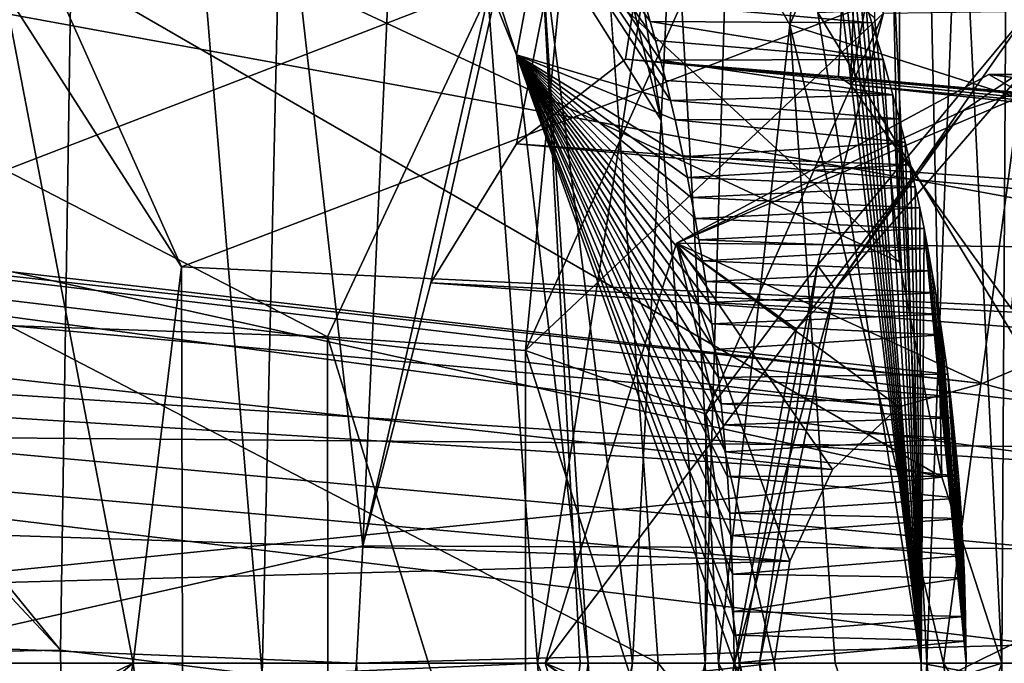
# Model space of a CAD drawing. Header units: metres. Extents: x -150 to 307, y -550 to 84.
# Tile 1041 of 1056: x 245.679 to 247.184, y 0 to 0.983. Entities that reach past the tile are written whole.
import ezdxf

# ---------------------------------------------------------------- set-up
doc = ezdxf.new("R2010")
doc.units = ezdxf.units.M
doc.layers.add('solid_26006363', color=7, linetype='CONTINUOUS')

msp = doc.modelspace()

# ---------------------------------------------------------------- linework, layer by layer
at = {"layer": 'solid_26006363'}
for points in [[(248.174377, 0.000217, 952.849121), (247.532883, 14.24549, 952.21405), (247.001495, 14.20486, 952.316162)], [(247.676559, 0.000079, 952.948059), (247.001495, 14.20486, 952.316162), (246.507416, 14.133014, 952.188354)], [(247.676559, 0.000079, 952.948059), (248.174377, 0.000217, 952.849121), (247.001495, 14.20486, 952.316162)], [(247.676559, 0.000079, 952.948059), (246.507416, 14.133014, 952.188354), (247.216187, 5.472426, 952.792786)], [(246.434723, 13.063701, 936.325928), (247.065521, 0, 936.887939), (247.567566, 13.260737, 937.335266)], [(247.065521, 0, 936.887939), (248.20787, 0, 937.905762), (247.567566, 13.260737, 937.335266)], [(247.61113, 0, 936.275574), (247.065521, 0, 936.887939), (246.434723, 13.063701, 936.325928)], [(247.61113, 0, 936.275574), (246.434723, 13.063701, 936.325928), (247.548569, 4.009964, 936.226624)], [(229.17627, 9.082661, 939.973816), (245.857986, 10.989752, 949.544861), (246.654556, 0, 950.254578)], [(245.857986, 10.989752, 949.544861), (254.890045, 10.11483, 939.654663), (255.563858, 0, 940.255005)], [(246.654556, 0, 950.254578), (245.857986, 10.989752, 949.544861), (255.563858, 0, 940.255005)], [(229.17627, 9.082661, 939.973816), (246.654556, 0, 950.254578), (229.99118, 0.000344, 940.69989)], [(246.659195, 0.829693, 927.651428), (246.907288, 6.138867, 928.082886), (245.720825, 6.913327, 926.496826)], [(246.497528, 1.487839, 927.434143), (246.659195, 0.829693, 927.651428), (245.720825, 6.913327, 926.496826)], [(246.659195, 0.829693, 927.651428), (246.726624, -0.000027, 927.742126), (246.907288, 6.138867, 928.082886)], [(246.726624, -0.000027, 927.742126), (247.33049, -0.000002, 928.573853), (246.907288, 6.138867, 928.082886)], [(246.907288, 6.138867, 928.082886), (247.935837, 0, 929.4151), (248.017639, 4.084289, 929.570068)], [(247.33049, -0.000002, 928.573853), (247.935837, 0, 929.4151), (246.907288, 6.138867, 928.082886)], [(246.203156, 0.179209, 934.237854), (246.435196, 5.244276, 934.640991), (245.6754, 4.836747, 933.54364)], [(247.067703, 3.965047, 935.525024), (246.435196, 5.244276, 934.640991), (246.203156, 0.179209, 934.237854)], [(246.203156, 0.179209, 934.237854), (245.6754, 4.836747, 933.54364), (245.527664, 0.027217, 933.274841)], [(247.206055, 4.44757, 952.804443), (247.025238, 3.162218, 952.733826), (247.180008, -0.000006, 952.831238)], [(247.676559, 0.000079, 952.948059), (247.206055, 4.44757, 952.804443), (247.180008, -0.000006, 952.831238)], [(246.049713, -0.018077, 931.41803), (245.788895, 3.121621, 931.076965), (246.148941, 4.332463, 931.60376)], [(246.470566, -0.000001, 932.010193), (246.049713, -0.018077, 931.41803), (246.148941, 4.332463, 931.60376)], [(246.674728, 1.295105, 932.30304), (246.470566, -0.000001, 932.010193), (246.148941, 4.332463, 931.60376)], [(246.948929, 0.88417, 935.313721), (247.548569, 4.009964, 936.226624), (247.067703, 3.965047, 935.525024)], [(246.948929, 0.88417, 935.313721), (247.194916, 0.541572, 935.669373), (247.548569, 4.009964, 936.226624)], [(246.307281, 0.581051, 934.387756), (247.067703, 3.965047, 935.525024), (246.203156, 0.179209, 934.237854)], [(246.307281, 0.581051, 934.387756), (246.438492, 0.793859, 934.577026), (247.067703, 3.965047, 935.525024)], [(246.438492, 0.793859, 934.577026), (246.604706, 0.923005, 934.816711), (247.067703, 3.965047, 935.525024)], [(246.604706, 0.923005, 934.816711), (246.930435, 0.896502, 935.286987), (247.067703, 3.965047, 935.525024)], [(246.948929, 0.88417, 935.313721), (247.067703, 3.965047, 935.525024), (246.930435, 0.896502, 935.286987)], [(247.025238, 3.162218, 952.733826), (246.985977, 2.332526, 952.724121), (247.023804, 0.612909, 952.755127)], [(247.025238, 3.162218, 952.733826), (247.023804, 0.612909, 952.755127), (247.088303, 0.284242, 952.787109)], [(247.025238, 3.162218, 952.733826), (247.088303, 0.284242, 952.787109), (247.180008, -0.000006, 952.831238)], [(244.241684, 1.862702, 928.925537), (245.788895, 3.121621, 931.076965), (245.741119, 0.019938, 930.986267)], [(246.049713, -0.018077, 931.41803), (245.741119, 0.019938, 930.986267), (245.788895, 3.121621, 931.076965)], [(244.411346, 1.82926, 951.432861), (247.023804, 0.612909, 952.755127), (244.71405, 2.740045, 951.577759)], [(244.71405, 2.740045, 951.577759), (247.023804, 0.612909, 952.755127), (246.985504, 0.986089, 952.734863)], [(246.985977, 2.332526, 952.724121), (246.985504, 0.986089, 952.734863), (247.023804, 0.612909, 952.755127)], [(246.438309, 0.929751, 926.813354), (246.474197, 1.123826, 927.353088), (246.077347, 2.037978, 926.800964)], [(246.438309, 0.929751, 926.813354), (246.077347, 2.037978, 926.800964), (246.130081, 1.693514, 926.343994)], [(51.326496, 1.972128, 672.819702), (286.751587, 0, -98.190849), (51.055336, 0, 672.736816)], [(51.326496, 1.972128, 672.819702), (287.022736, 1.972128, -98.107941), (286.751587, 0, -98.190849)], [(64.172447, 1.972128, 676.747131), (64.443604, 0, 676.830017), (299.873505, 1.954857, -94.17907)], [(240.305222, 1.972128, -251.243607), (244.442719, 0, -247.375839), (251.083588, 0, -241.148941)], [(240.305222, 1.972128, -251.243607), (251.083588, 0, -241.148941), (252.829651, 1.972128, -239.78096)], [(64.443604, 0, 676.830017), (300.139832, 0, -94.097641), (299.873505, 1.954857, -94.17907)], [(233.68869, 1.954857, -272.505981), (248.774567, 1.954857, -261.676666), (243.701553, 0, -265.97229)], [(248.774567, 1.954857, -261.676666), (258.426086, 0, -253.546402), (243.701553, 0, -265.97229)], [(244.421936, 1.428518, 929.168091), (244.241684, 1.862702, 928.925537), (245.741119, 0.019938, 930.986267)], [(244.22966, 0.915366, 951.345947), (247.088303, 0.284242, 952.787109), (244.411346, 1.82926, 951.432861)], [(244.411346, 1.82926, 951.432861), (247.088303, 0.284242, 952.787109), (247.023804, 0.612909, 952.755127)], [(246.855881, 0.975399, 932.409668), (246.674728, 1.295105, 932.30304), (246.91626, 1.828521, 932.649963)], [(247.198135, 1.771205, 932.924255), (246.855881, 0.975399, 932.409668), (246.91626, 1.828521, 932.649963)], [(247.206573, 0.863416, 932.442932), (246.855881, 0.975399, 932.409668), (247.198135, 1.771205, 932.924255)], [(246.130081, 1.693514, 926.343994), (246.66629, 0.890549, 926.335571), (246.673767, 0.859776, 926.347717)], [(246.438309, 0.929751, 926.813354), (246.130081, 1.693514, 926.343994), (246.673767, 0.859776, 926.347717)], [(246.130081, 1.693514, 926.343994), (246.658447, 0.921426, 926.322876), (246.66629, 0.890549, 926.335571)], [(246.130081, 1.693514, 926.343994), (246.650467, 0.951616, 926.309998), (246.658447, 0.921426, 926.322876)], [(246.130081, 1.693514, 926.343994), (246.642532, 0.980484, 926.297119), (246.650467, 0.951616, 926.309998)], [(246.130081, 1.693514, 926.343994), (246.634369, 1.009154, 926.283936), (246.642532, 0.980484, 926.297119)], [(245.655045, 1.028189, 926.622925), (245.926117, 0.60595, 926.988098), (245.489532, 1.580064, 926.40332)], [(247.782349, 1.313454, 923.565735), (245.489532, 1.580064, 926.40332), (245.926117, 0.60595, 926.988098)], [(243.659958, 0.586297, 923.969177), (244.089905, 1.564863, 924.539307), (246.149155, 0.498769, 921.605652)], [(244.089905, 1.564863, 924.539307), (246.532272, 1.317908, 922.064087), (246.149155, 0.498769, 921.605652)], [(246.474197, 1.123826, 927.353088), (246.659195, 0.829693, 927.651428), (246.497528, 1.487839, 927.434143)], [(244.646988, 0.000001, 929.471436), (244.421936, 1.428518, 929.168091), (245.741119, 0.019938, 930.986267)], [(248.159607, 0.499912, 924.021301), (247.782349, 1.313454, 923.565735), (245.926117, 0.60595, 926.988098)], [(246.452164, 0.478074, 921.499451), (246.149155, 0.498769, 921.605652), (246.532272, 1.317908, 922.064087)], [(246.796509, 1.24393, 921.953613), (246.452164, 0.478074, 921.499451), (246.532272, 1.317908, 922.064087)], [(246.746994, -0.000001, 932.232788), (246.470566, -0.000001, 932.010193), (246.674728, 1.295105, 932.30304)], [(246.855881, 0.975399, 932.409668), (246.746994, -0.000001, 932.232788), (246.674728, 1.295105, 932.30304)], [(246.796509, 1.24393, 921.953613), (246.998993, 0.993017, 922.000244), (246.452164, 0.478074, 921.499451)], [(246.898758, 0.994252, 925.78302), (247.057068, 0.000001, 925.994812), (246.916885, 1.162471, 925.808411)], [(247.057068, 0.000001, 925.994812), (246.929321, 1.13028, 925.825073), (246.916885, 1.162471, 925.808411)], [(247.057068, 0.000001, 925.994812), (246.941025, 1.098657, 925.840698), (246.929321, 1.13028, 925.825073)], [(246.438309, 0.929751, 926.813354), (246.547852, -0.000001, 926.98999), (246.474197, 1.123826, 927.353088)], [(246.474197, 1.123826, 927.353088), (246.615509, -0.000001, 927.547058), (246.659195, 0.829693, 927.651428)], [(246.474197, 1.123826, 927.353088), (246.535522, -0.000001, 927.107788), (246.615509, -0.000001, 927.547058)], [(246.474197, 1.123826, 927.353088), (246.547852, -0.000001, 926.98999), (246.535522, -0.000001, 927.107788)], [(247.057068, 0.000001, 925.994812), (246.952057, 1.067644, 925.855469), (246.941025, 1.098657, 925.840698)], [(247.057068, 0.000001, 925.994812), (246.962494, 1.037289, 925.869446), (246.952057, 1.067644, 925.855469)], [(247.022873, 0.391745, 922.706543), (241.581299, 1.043185, 927.851257), (241.401611, 0.904545, 927.611633)], [(247.150192, 0.427581, 922.820007), (241.991821, 1.021286, 928.399475), (241.581299, 1.043185, 927.851257)], [(247.022873, 0.391745, 922.706543), (247.150192, 0.427581, 922.820007), (241.581299, 1.043185, 927.851257)], [(244.697174, 0, 928.230591), (245.852478, 0, 926.887451), (245.655045, 1.028189, 926.622925)], [(245.655045, 1.028189, 926.622925), (245.852478, 0, 926.887451), (245.926117, 0.60595, 926.988098)], [(247.057068, 0.000001, 925.994812), (246.972305, 1.007561, 925.882568), (246.962494, 1.037289, 925.869446)], [(247.380341, 0.299632, 923.025085), (242.302948, 0.627132, 928.815979), (241.991821, 1.021286, 928.399475)], [(247.277359, 0.39403, 922.933289), (247.380341, 0.299632, 923.025085), (241.991821, 1.021286, 928.399475)], [(247.150192, 0.427581, 922.820007), (247.277359, 0.39403, 922.933289), (241.991821, 1.021286, 928.399475)], [(246.981552, 0.97847, 925.894958), (246.642532, 0.980484, 926.297119), (246.634369, 1.009154, 926.283936)], [(246.972305, 1.007561, 925.882568), (246.981552, 0.97847, 925.894958), (246.634369, 1.009154, 926.283936)], [(247.343033, 1.012949, 925.288513), (247.501312, 0, 925.513367), (246.898758, 0.994252, 925.78302)], [(247.221451, 0.996487, 922.29303), (246.898285, 0.608217, 921.866333), (246.998993, 0.993017, 922.000244)], [(246.924744, 0.571412, 921.943054), (246.898285, 0.608217, 921.866333), (247.221451, 0.996487, 922.29303)], [(246.898758, 0.994252, 925.78302), (247.501312, 0, 925.513367), (247.057068, 0.000001, 925.994812)], [(247.217941, 0.908988, 922.344543), (246.924744, 0.571412, 921.943054), (247.221451, 0.996487, 922.29303)], [(247.057068, 0.000001, 925.994812), (246.981552, 0.97847, 925.894958), (246.972305, 1.007561, 925.882568)], [(246.452164, 0.478074, 921.499451), (246.998993, 0.993017, 922.000244), (246.727737, 0.380839, 921.642334)], [(246.99852, 0.922243, 925.917603), (246.650467, 0.951616, 926.309998), (246.642532, 0.980484, 926.297119)], [(246.981552, 0.97847, 925.894958), (246.99852, 0.922243, 925.917603), (246.642532, 0.980484, 926.297119)], [(246.898285, 0.608217, 921.866333), (246.727737, 0.380839, 921.642334), (246.998993, 0.993017, 922.000244)], [(247.057068, 0.000001, 925.994812), (246.99852, 0.922243, 925.917603), (246.981552, 0.97847, 925.894958)], [(246.855881, 0.975399, 932.409668), (246.925217, 0, 932.280029), (246.746994, -0.000001, 932.232788)], [(246.855881, 0.975399, 932.409668), (247.091064, 0, 932.278137), (246.925217, 0, 932.280029)], [(247.206573, 0.863416, 932.442932), (247.091064, 0, 932.278137), (246.855881, 0.975399, 932.409668)], [(246.99852, 0.922243, 925.917603), (246.658447, 0.921426, 926.322876), (246.650467, 0.951616, 926.309998)], [(246.438309, 0.929751, 926.813354), (246.770721, -0.000001, 926.507324), (246.547852, -0.000001, 926.98999)], [(246.438309, 0.929751, 926.813354), (246.770538, 0.042955, 926.506836), (246.770721, -0.000001, 926.507324)], [(246.438309, 0.929751, 926.813354), (246.770004, 0.079316, 926.505859), (246.770538, 0.042955, 926.506836)], [(246.438309, 0.929751, 926.813354), (246.768555, 0.136241, 926.503113), (246.770004, 0.079316, 926.505859)], [(246.438309, 0.929751, 926.813354), (246.766113, 0.195389, 926.498962), (246.768555, 0.136241, 926.503113)], [(246.438309, 0.929751, 926.813354), (246.764282, 0.22947, 926.495911), (246.766113, 0.195389, 926.498962)], [(246.438309, 0.929751, 926.813354), (246.760666, 0.285441, 926.489807), (246.764282, 0.22947, 926.495911)], [(246.438309, 0.929751, 926.813354), (246.757751, 0.323222, 926.484985), (246.760666, 0.285441, 926.489807)], [(246.438309, 0.929751, 926.813354), (246.75415, 0.364233, 926.479065), (246.757751, 0.323222, 926.484985)], [(246.438309, 0.929751, 926.813354), (246.751083, 0.396247, 926.473938), (246.75415, 0.364233, 926.479065)], [(246.438309, 0.929751, 926.813354), (246.746826, 0.436549, 926.466797), (246.751083, 0.396247, 926.473938)], [(246.438309, 0.929751, 926.813354), (246.741806, 0.479237, 926.458557), (246.746826, 0.436549, 926.466797)], [(246.438309, 0.929751, 926.813354), (246.73671, 0.518843, 926.450134), (246.741806, 0.479237, 926.458557)], [(246.438309, 0.929751, 926.813354), (246.732208, 0.551187, 926.44281), (246.73671, 0.518843, 926.450134)], [(246.438309, 0.929751, 926.813354), (246.727478, 0.583077, 926.43512), (246.732208, 0.551187, 926.44281)], [(246.438309, 0.929751, 926.813354), (246.722473, 0.614825, 926.427002), (246.727478, 0.583077, 926.43512)], [(246.438309, 0.929751, 926.813354), (246.717133, 0.646915, 926.418274), (246.722473, 0.614825, 926.427002)], [(246.438309, 0.929751, 926.813354), (246.71138, 0.679625, 926.408875), (246.717133, 0.646915, 926.418274)], [(246.438309, 0.929751, 926.813354), (246.705414, 0.711748, 926.39917), (246.71138, 0.679625, 926.408875)], [(246.438309, 0.929751, 926.813354), (246.699509, 0.742011, 926.389587), (246.705414, 0.711748, 926.39917)], [(246.438309, 0.929751, 926.813354), (246.693039, 0.773536, 926.379089), (246.699509, 0.742011, 926.389587)], [(246.438309, 0.929751, 926.813354), (246.680695, 0.830064, 926.358948), (246.693039, 0.773536, 926.379089)], [(246.438309, 0.929751, 926.813354), (246.673767, 0.859776, 926.347717), (246.680695, 0.830064, 926.358948)], [(252.081009, 0.391659, 929.73114), (246.604706, 0.923005, 934.816711), (246.438492, 0.793859, 934.577026)], [(252.208557, 0.42758, 929.844788), (246.930435, 0.896502, 935.286987), (246.604706, 0.923005, 934.816711)], [(252.081009, 0.391659, 929.73114), (252.208557, 0.42758, 929.844788), (246.604706, 0.923005, 934.816711)], [(246.99852, 0.922243, 925.917603), (247.013565, 0.868536, 925.937744), (246.658447, 0.921426, 926.322876)], [(247.013565, 0.868536, 925.937744), (246.66629, 0.890549, 926.335571), (246.658447, 0.921426, 926.322876)], [(247.057068, 0.000001, 925.994812), (247.013565, 0.868536, 925.937744), (246.99852, 0.922243, 925.917603)], [(246.921509, 0.296241, 922.616272), (241.401611, 0.904545, 927.611633), (241.240494, 0.652909, 927.396912)], [(246.921509, 0.296241, 922.616272), (247.022873, 0.391745, 922.706543), (241.401611, 0.904545, 927.611633)], [(244.22966, 0.915366, 951.345947), (244.252655, -0.000008, 951.360962), (247.088303, 0.284242, 952.787109)], [(247.121384, 0.844649, 922.393005), (246.924744, 0.571412, 921.943054), (247.217941, 0.908988, 922.344543)], [(247.28775, 0.899481, 922.627502), (247.121384, 0.844649, 922.393005), (247.217941, 0.908988, 922.344543)], [(247.013565, 0.868536, 925.937744), (246.673767, 0.859776, 926.347717), (246.66629, 0.890549, 926.335571)], [(246.683075, 0.641956, 922.403809), (247.1604, 0.899681, 922.829102), (247.632462, 0.632031, 923.249695)], [(247.28775, 0.899481, 922.627502), (247.1604, 0.899681, 922.829102), (246.683075, 0.641956, 922.403809)], [(247.28775, 0.899481, 922.627502), (246.683075, 0.641956, 922.403809), (247.121384, 0.844649, 922.393005)], [(252.335999, 0.394026, 929.958374), (246.948929, 0.88417, 935.313721), (246.930435, 0.896502, 935.286987)], [(252.208557, 0.42758, 929.844788), (252.335999, 0.394026, 929.958374), (246.930435, 0.896502, 935.286987)], [(247.456039, 0.863588, 922.865479), (247.632462, 0.632031, 923.249695), (247.1604, 0.899681, 922.829102)], [(247.456039, 0.863588, 922.865479), (247.1604, 0.899681, 922.829102), (247.28775, 0.899481, 922.627502)], [(252.439148, 0.299577, 930.050232), (247.194916, 0.541572, 935.669373), (246.948929, 0.88417, 935.313721)], [(252.335999, 0.394026, 929.958374), (252.439148, 0.299577, 930.050232), (246.948929, 0.88417, 935.313721)], [(247.013565, 0.868536, 925.937744), (247.023254, 0.831695, 925.950745), (246.673767, 0.859776, 926.347717)], [(247.023254, 0.831695, 925.950745), (246.680695, 0.830064, 926.358948), (246.673767, 0.859776, 926.347717)], [(247.057068, 0.000001, 925.994812), (247.023254, 0.831695, 925.950745), (247.013565, 0.868536, 925.937744)], [(247.206573, 0.863416, 932.442932), (247.412659, 0, 932.137451), (247.091064, 0, 932.278137)], [(247.121384, 0.844649, 922.393005), (246.683075, 0.641956, 922.403809), (246.866119, 0.510703, 922.032654)], [(247.121384, 0.844649, 922.393005), (246.866119, 0.510703, 922.032654), (246.924744, 0.571412, 921.943054)], [(246.615509, -0.000001, 927.547058), (246.726624, -0.000027, 927.742126), (246.659195, 0.829693, 927.651428)], [(247.023254, 0.831695, 925.950745), (247.032181, 0.796038, 925.962646), (246.680695, 0.830064, 926.358948)], [(247.032181, 0.796038, 925.962646), (246.693039, 0.773536, 926.379089), (246.680695, 0.830064, 926.358948)], [(247.057068, 0.000001, 925.994812), (247.032181, 0.796038, 925.962646), (247.023254, 0.831695, 925.950745)], [(251.979553, 0.296105, 929.640747), (246.438492, 0.793859, 934.577026), (246.307281, 0.581051, 934.387756)], [(251.979553, 0.296105, 929.640747), (252.081009, 0.391659, 929.73114), (246.438492, 0.793859, 934.577026)], [(247.032181, 0.796038, 925.962646), (247.040359, 0.761558, 925.973633), (246.693039, 0.773536, 926.379089)], [(247.057068, 0.000001, 925.994812), (247.040359, 0.761558, 925.973633), (247.032181, 0.796038, 925.962646)], [(247.040359, 0.761558, 925.973633), (246.699509, 0.742011, 926.389587), (246.693039, 0.773536, 926.379089)], [(247.040359, 0.761558, 925.973633), (247.047882, 0.728157, 925.983704), (246.699509, 0.742011, 926.389587)], [(247.057068, 0.000001, 925.994812), (247.047882, 0.728157, 925.983704), (247.040359, 0.761558, 925.973633)], [(247.047882, 0.728157, 925.983704), (246.705414, 0.711748, 926.39917), (246.699509, 0.742011, 926.389587)], [(247.047882, 0.728157, 925.983704), (247.05481, 0.695806, 925.992981), (246.705414, 0.711748, 926.39917)], [(247.057068, 0.000001, 925.994812), (247.05481, 0.695806, 925.992981), (247.047882, 0.728157, 925.983704)], [(247.05481, 0.695806, 925.992981), (246.71138, 0.679625, 926.408875), (246.705414, 0.711748, 926.39917)], [(247.05481, 0.695806, 925.992981), (247.061188, 0.664414, 926.001526), (246.71138, 0.679625, 926.408875)], [(247.057068, 0.000001, 925.994812), (247.061188, 0.664414, 926.001526), (247.05481, 0.695806, 925.992981)], [(247.061188, 0.664414, 926.001526), (246.717133, 0.646915, 926.418274), (246.71138, 0.679625, 926.408875)], [(247.061188, 0.664414, 926.001526), (247.067078, 0.633912, 926.009399), (246.717133, 0.646915, 926.418274)], [(247.057068, 0.000001, 925.994812), (247.125458, -0.000001, 926.087524), (247.061188, 0.664414, 926.001526)], [(247.061188, 0.664414, 926.001526), (247.125458, -0.000001, 926.087524), (247.067078, 0.633912, 926.009399)], [(246.856018, 0.155822, 922.557922), (241.240494, 0.652909, 927.396912), (241.142441, 0.344143, 927.266296)], [(246.856018, 0.155822, 922.557922), (246.921509, 0.296241, 922.616272), (241.240494, 0.652909, 927.396912)], [(246.683075, 0.641956, 922.403809), (246.832062, 0, 922.53656), (246.482101, 0, 922.224792)], [(246.866119, 0.510703, 922.032654), (246.683075, 0.641956, 922.403809), (246.482101, 0, 922.224792)], [(246.683075, 0.641956, 922.403809), (247.150192, 0.427581, 922.820007), (247.022873, 0.391745, 922.706543)], [(246.683075, 0.641956, 922.403809), (247.632462, 0.632031, 923.249695), (247.150192, 0.427581, 922.820007)], [(246.683075, 0.641956, 922.403809), (247.022873, 0.391745, 922.706543), (246.921509, 0.296241, 922.616272)], [(246.683075, 0.641956, 922.403809), (246.921509, 0.296241, 922.616272), (246.856018, 0.155822, 922.557922)], [(246.683075, 0.641956, 922.403809), (246.856018, 0.155822, 922.557922), (246.832062, 0, 922.53656)], [(247.067078, 0.633912, 926.009399), (246.722473, 0.614825, 926.427002), (246.717133, 0.646915, 926.418274)], [(247.067078, 0.633912, 926.009399), (247.073364, 0.599368, 926.017822), (246.722473, 0.614825, 926.427002)], [(247.067078, 0.633912, 926.009399), (247.125458, -0.000001, 926.087524), (247.073364, 0.599368, 926.017822)], [(247.472183, 0, 923.106873), (242.423004, 0, 928.977112), (242.302948, 0.627132, 928.815979)], [(247.447739, 0.15742, 923.085144), (247.472183, 0, 923.106873), (242.302948, 0.627132, 928.815979)], [(247.380341, 0.299632, 923.025085), (247.447739, 0.15742, 923.085144), (242.302948, 0.627132, 928.815979)], [(247.632462, 0.632031, 923.249695), (247.277359, 0.39403, 922.933289), (247.150192, 0.427581, 922.820007)], [(245.852478, 0, 926.887451), (245.929367, -0.589945, 926.992493), (245.926117, 0.60595, 926.988098)], [(248.159607, 0.499912, 924.021301), (245.926117, 0.60595, 926.988098), (245.929367, -0.589945, 926.992493)], [(247.073364, 0.599368, 926.017822), (246.727478, 0.583077, 926.43512), (246.722473, 0.614825, 926.427002)], [(246.898285, 0.608217, 921.866333), (246.778915, 0, 921.708923), (246.727737, 0.380839, 921.642334)], [(246.898285, 0.608217, 921.866333), (246.809525, 0, 921.807434), (246.778915, 0, 921.708923)], [(246.924744, 0.571412, 921.943054), (246.809525, 0, 921.807434), (246.898285, 0.608217, 921.866333)], [(247.073364, 0.599368, 926.017822), (247.079117, 0.565803, 926.025513), (246.727478, 0.583077, 926.43512)], [(247.073364, 0.599368, 926.017822), (247.125458, -0.000001, 926.087524), (247.079117, 0.565803, 926.025513)], [(243.659958, 0.586297, 923.969177), (246.149155, 0.498769, 921.605652), (246.150208, -0.504828, 921.606995)], [(243.664047, -0.607879, 923.97467), (243.659958, 0.586297, 923.969177), (246.150208, -0.504828, 921.606995)], [(251.914032, 0.155721, 929.582397), (246.307281, 0.581051, 934.387756), (246.203156, 0.179209, 934.237854)], [(251.914032, 0.155721, 929.582397), (251.979553, 0.296105, 929.640747), (246.307281, 0.581051, 934.387756)], [(247.079117, 0.565803, 926.025513), (246.732208, 0.551187, 926.44281), (246.727478, 0.583077, 926.43512)], [(247.079117, 0.565803, 926.025513), (247.084366, 0.533238, 926.032532), (246.732208, 0.551187, 926.44281)], [(246.924744, 0.571412, 921.943054), (246.771698, 0, 921.899719), (246.809525, 0, 921.807434)], [(246.866119, 0.510703, 922.032654), (246.771698, 0, 921.899719), (246.924744, 0.571412, 921.943054)], [(247.079117, 0.565803, 926.025513), (247.125458, -0.000001, 926.087524), (247.084366, 0.533238, 926.032532)], [(247.084366, 0.533238, 926.032532), (246.73671, 0.518843, 926.450134), (246.732208, 0.551187, 926.44281)], [(247.084366, 0.533238, 926.032532), (247.089127, 0.501655, 926.038879), (246.73671, 0.518843, 926.450134)], [(247.084366, 0.533238, 926.032532), (247.125458, -0.000001, 926.087524), (247.089127, 0.501655, 926.038879)], [(247.089127, 0.501655, 926.038879), (246.741806, 0.479237, 926.458557), (246.73671, 0.518843, 926.450134)], [(248.160126, -0.498261, 924.021667), (248.159607, 0.499912, 924.021301), (245.929367, -0.589945, 926.992493)], [(246.452057, -0.478369, 921.499329), (246.150208, -0.504828, 921.606995), (246.149155, 0.498769, 921.605652)], [(246.452164, 0.478074, 921.499451), (246.452057, -0.478369, 921.499329), (246.149155, 0.498769, 921.605652)], [(246.866119, 0.510703, 922.032654), (246.482101, 0, 922.224792), (246.771698, 0, 921.899719)], [(247.089127, 0.501655, 926.038879), (247.097366, 0.441523, 926.049927), (246.741806, 0.479237, 926.458557)], [(247.089127, 0.501655, 926.038879), (247.125458, -0.000001, 926.087524), (247.097366, 0.441523, 926.049927)], [(246.452164, 0.478074, 921.499451), (246.726135, -0.372632, 921.640198), (246.452057, -0.478369, 921.499329)], [(246.452164, 0.478074, 921.499451), (246.727737, 0.380839, 921.642334), (246.726135, -0.372632, 921.640198)], [(247.097366, 0.441523, 926.049927), (246.746826, 0.436549, 926.466797), (246.741806, 0.479237, 926.458557)], [(247.097366, 0.441523, 926.049927), (247.101547, 0.407402, 926.055542), (246.746826, 0.436549, 926.466797)], [(247.101547, 0.407402, 926.055542), (246.751083, 0.396247, 926.473938), (246.746826, 0.436549, 926.466797)], [(247.097366, 0.441523, 926.049927), (247.125458, -0.000001, 926.087524), (247.101547, 0.407402, 926.055542)], [(247.101547, 0.407402, 926.055542), (247.10524, 0.374756, 926.060486), (246.751083, 0.396247, 926.473938)], [(247.101547, 0.407402, 926.055542), (247.125458, -0.000001, 926.087524), (247.10524, 0.374756, 926.060486)], [(247.10524, 0.374756, 926.060486), (246.75415, 0.364233, 926.479065), (246.751083, 0.396247, 926.473938)], [(246.726135, -0.372632, 921.640198), (246.727737, 0.380839, 921.642334), (246.778915, 0, 921.708923)], [(247.10524, 0.374756, 926.060486), (247.108459, 0.343586, 926.064758), (246.75415, 0.364233, 926.479065)], [(247.108459, 0.343586, 926.064758), (246.757751, 0.323222, 926.484985), (246.75415, 0.364233, 926.479065)], [(247.10524, 0.374756, 926.060486), (247.125458, -0.000001, 926.087524), (247.108459, 0.343586, 926.064758)], [(246.856018, 0.155822, 922.557922), (241.142441, 0.344143, 927.266296), (241.108612, 0, 927.221191)], [(247.108459, 0.343586, 926.064758), (247.113708, 0.285647, 926.071777), (246.757751, 0.323222, 926.484985)], [(247.108459, 0.343586, 926.064758), (247.125458, -0.000001, 926.087524), (247.113708, 0.285647, 926.071777)], [(247.113708, 0.285647, 926.071777), (246.760666, 0.285441, 926.489807), (246.757751, 0.323222, 926.484985)], [(244.252655, -0.000008, 951.360962), (247.180008, -0.000006, 952.831238), (247.088303, 0.284242, 952.787109)], [(247.113708, 0.285647, 926.071777), (247.116272, 0.252324, 926.075256), (246.760666, 0.285441, 926.489807)], [(247.116272, 0.252324, 926.075256), (246.764282, 0.22947, 926.495911), (246.760666, 0.285441, 926.489807)], [(247.113708, 0.285647, 926.071777), (247.125458, -0.000001, 926.087524), (247.116272, 0.252324, 926.075256)], [(247.116272, 0.252324, 926.075256), (247.118408, 0.221094, 926.078064), (246.764282, 0.22947, 926.495911)], [(247.116272, 0.252324, 926.075256), (247.125458, -0.000001, 926.087524), (247.118408, 0.221094, 926.078064)], [(247.118408, 0.221094, 926.078064), (246.766113, 0.195389, 926.498962), (246.764282, 0.22947, 926.495911)], [(247.118408, 0.221094, 926.078064), (247.121536, 0.164476, 926.082275), (246.766113, 0.195389, 926.498962)], [(247.118408, 0.221094, 926.078064), (247.125458, -0.000001, 926.087524), (247.121536, 0.164476, 926.082275)], [(247.121536, 0.164476, 926.082275), (246.768555, 0.136241, 926.503113), (246.766113, 0.195389, 926.498962)], [(246.193497, 0, 934.223633), (246.203156, 0.179209, 934.237854), (245.527664, 0.027217, 933.274841)], [(251.914032, 0.155721, 929.582397), (246.203156, 0.179209, 934.237854), (246.193497, 0, 934.223633)], [(246.832062, 0, 922.53656), (246.856018, 0.155822, 922.557922), (241.108612, 0, 927.221191)], [(251.890091, 0, 929.561035), (251.914032, 0.155721, 929.582397), (246.193497, 0, 934.223633)], [(247.121536, 0.164476, 926.082275), (247.122971, 0.130718, 926.084229), (246.768555, 0.136241, 926.503113)], [(247.121536, 0.164476, 926.082275), (247.125458, -0.000001, 926.087524), (247.122971, 0.130718, 926.084229)], [(247.122971, 0.130718, 926.084229), (246.770004, 0.079316, 926.505859), (246.768555, 0.136241, 926.503113)], [(247.122971, 0.130718, 926.084229), (247.12471, 0.071617, 926.086548), (246.770004, 0.079316, 926.505859)], [(247.122971, 0.130718, 926.084229), (247.125458, -0.000001, 926.087524), (247.12471, 0.071617, 926.086548)], [(247.12471, 0.071617, 926.086548), (246.770538, 0.042955, 926.506836), (246.770004, 0.079316, 926.505859)], [(247.12471, 0.071617, 926.086548), (247.12529, 0.0336, 926.087341), (246.770538, 0.042955, 926.506836)], [(247.12471, 0.071617, 926.086548), (247.125458, -0.000001, 926.087524), (247.12529, 0.0336, 926.087341)], [(247.12529, 0.0336, 926.087341), (246.770721, -0.000001, 926.507324), (246.770538, 0.042955, 926.506836)], [(247.12529, 0.0336, 926.087341), (247.125458, -0.000001, 926.087524), (246.770721, -0.000001, 926.507324)], [(244.646988, 0.000001, 929.471436), (245.741119, 0.019938, 930.986267), (245.787796, -3.08618, 931.07489)], [(246.193497, 0, 934.223633), (245.527664, 0.027217, 933.274841), (245.672089, -4.782301, 933.537598)], [(246.049713, -0.018077, 931.41803), (245.787796, -3.08618, 931.07489), (245.741119, 0.019938, 930.986267)], [(229.176407, -9.081716, 939.973938), (229.99118, 0.000344, 940.69989), (245.823288, -11.224192, 949.513977)], [(229.99118, 0.000344, 940.69989), (246.654556, 0, 950.254578), (245.823288, -11.224192, 949.513977)], [(246.832062, 0, 922.53656), (241.108612, 0, 927.221191), (241.233612, -0.637433, 927.387695)], [(246.856506, -0.15742, 922.55835), (246.832062, 0, 922.53656), (241.233612, -0.637433, 927.387695)], [(247.448227, -0.155822, 923.085571), (242.296524, -0.641916, 928.807434), (242.423004, 0, 928.977112)], [(247.448227, -0.155822, 923.085571), (242.423004, 0, 928.977112), (247.472183, 0, 923.106873)], [(244.434875, -1.38811, 929.185547), (244.646988, 0.000001, 929.471436), (245.787796, -3.08618, 931.07489)], [(244.497925, -1.120381, 927.920776), (245.646835, -1.047095, 926.611938), (245.852478, 0, 926.887451)], [(244.646881, -0.587184, 928.151001), (244.497925, -1.120381, 927.920776), (245.852478, 0, 926.887451)], [(244.646881, -0.587184, 928.151001), (245.852478, 0, 926.887451), (244.697174, 0, 928.230591)], [(245.852478, 0, 926.887451), (245.646835, -1.047095, 926.611938), (245.929367, -0.589945, 926.992493)], [(254.890045, -10.11483, 939.654663), (245.823288, -11.224192, 949.513977), (246.654556, 0, 950.254578)], [(251.890091, 0, 929.561035), (246.193497, 0, 934.223633), (246.203812, -0.184916, 934.23877)], [(251.91452, -0.157338, 929.582825), (251.890091, 0, 929.561035), (246.203812, -0.184916, 934.23877)], [(246.482101, 0, 922.224792), (246.832062, 0, 922.53656), (246.856506, -0.15742, 922.55835)], [(246.482101, 0, 922.224792), (246.856506, -0.15742, 922.55835), (246.923904, -0.299632, 922.618408)], [(246.482101, 0, 922.224792), (246.923904, -0.299632, 922.618408), (247.026886, -0.39403, 922.710144)], [(246.675323, -0.631502, 922.396912), (246.482101, 0, 922.224792), (247.026886, -0.39403, 922.710144)], [(246.771698, 0, 921.899719), (246.482101, 0, 922.224792), (246.675323, -0.631502, 922.396912)], [(254.890045, -10.11483, 939.654663), (246.654556, 0, 950.254578), (255.563858, 0, 940.255005)], [(246.867722, -0.514736, 922.035095), (246.771698, 0, 921.899719), (246.675323, -0.631502, 922.396912)], [(246.726135, -0.372632, 921.640198), (246.778915, 0, 921.708923), (246.890915, -0.594167, 921.856689)], [(246.809525, 0, 921.807434), (246.771698, 0, 921.899719), (246.867722, -0.514736, 922.035095)], [(246.92511, -0.572179, 921.943542), (246.890915, -0.594167, 921.856689), (246.778915, 0, 921.708923)], [(246.809525, 0, 921.807434), (246.92511, -0.572179, 921.943542), (246.778915, 0, 921.708923)], [(246.809525, 0, 921.807434), (246.867722, -0.514736, 922.035095), (246.92511, -0.572179, 921.943542)], [(247.003693, -14.204834, 952.316284), (248.174377, 0.000217, 952.849121), (247.676559, 0.000079, 952.948059)], [(247.003693, -14.204834, 952.316284), (247.534485, -14.24534, 952.213318), (248.174377, 0.000217, 952.849121)], [(247.239349, -5.028427, 952.799866), (247.003693, -14.204834, 952.316284), (247.676559, 0.000079, 952.948059)], [(247.055878, -0.089067, 925.993225), (247.073975, -0.592021, 926.018616), (247.057068, 0.000001, 925.994812)], [(247.500305, -0.084437, 925.511902), (247.055878, -0.089067, 925.993225), (247.057068, 0.000001, 925.994812)], [(247.057068, 0.000001, 925.994812), (247.073975, -0.592021, 926.018616), (247.125458, -0.000001, 926.087524)], [(247.501312, 0, 925.513367), (247.500305, -0.084437, 925.511902), (247.057068, 0.000001, 925.994812)], [(247.091064, 0, 932.278137), (247.412659, 0, 932.137451), (247.461731, -0.58315, 932.21637)], [(247.239349, -5.028427, 952.799866), (247.676559, 0.000079, 952.948059), (247.180008, -0.000006, 952.831238)], [(51.055336, 0, 672.736816), (286.751587, 0, -98.190849), (287.017914, -1.954857, -98.109421)], [(51.326496, -1.972128, 672.819702), (51.055336, 0, 672.736816), (287.017914, -1.954857, -98.109421)], [(64.172447, -1.972128, 676.747131), (299.868683, -1.972128, -94.180542), (300.139832, 0, -94.097641)], [(64.443604, 0, 676.830017), (64.172447, -1.972128, 676.747131), (300.139832, 0, -94.097641)], [(243.701553, 0, -265.97229), (248.771378, -1.972128, -261.67276), (233.685989, -1.972128, -272.501709)], [(240.302048, -1.954857, -251.2397), (252.826035, -1.954857, -239.777435), (244.442719, 0, -247.375839)], [(243.701553, 0, -265.97229), (258.426086, 0, -253.546402), (248.771378, -1.972128, -261.67276)], [(244.230057, -0.918434, 951.34613), (247.099335, -0.238861, 952.788757), (247.180008, -0.000006, 952.831238)], [(244.230057, -0.918434, 951.34613), (247.180008, -0.000006, 952.831238), (244.252655, -0.000008, 951.360962)], [(252.826035, -1.954857, -239.777435), (251.083588, 0, -241.148941), (244.442719, 0, -247.375839)], [(246.203812, -0.184916, 934.23877), (246.193497, 0, 934.223633), (245.672089, -4.782301, 933.537598)], [(246.470566, -0.000001, 932.010193), (246.523331, -0.676708, 932.085815), (246.049713, -0.018077, 931.41803)], [(246.404968, -1.053047, 926.762634), (246.431046, -1.272429, 927.293152), (246.615509, -0.000001, 927.547058)], [(246.535522, -0.000001, 927.107788), (246.404968, -1.053047, 926.762634), (246.615509, -0.000001, 927.547058)], [(246.535522, -0.000001, 927.107788), (246.547852, -0.000001, 926.98999), (246.404968, -1.053047, 926.762634)], [(246.618622, -1.061907, 926.258118), (246.404968, -1.053047, 926.762634), (246.547852, -0.000001, 926.98999)], [(246.615509, -0.000001, 927.547058), (246.431046, -1.272429, 927.293152), (246.726624, -0.000027, 927.742126)], [(246.431046, -1.272429, 927.293152), (246.534592, -1.376042, 927.484009), (246.726624, -0.000027, 927.742126)], [(246.434723, -13.063701, 936.325928), (247.567566, -13.260737, 937.335266), (248.20787, 0, 937.905762)], [(247.065521, 0, 936.887939), (246.434723, -13.063701, 936.325928), (248.20787, 0, 937.905762)], [(247.203796, -10.277929, 935.947998), (246.434723, -13.063701, 936.325928), (247.065521, 0, 936.887939)], [(246.855179, -0.972705, 932.40863), (246.523331, -0.676708, 932.085815), (246.470566, -0.000001, 932.010193)], [(246.746994, -0.000001, 932.232788), (246.855179, -0.972705, 932.40863), (246.470566, -0.000001, 932.010193)], [(246.534592, -1.376042, 927.484009), (246.91423, -6.134161, 928.092285), (246.726624, -0.000027, 927.742126)], [(246.770721, -0.000001, 926.507324), (246.618622, -1.061907, 926.258118), (246.547852, -0.000001, 926.98999)], [(247.073975, -0.592021, 926.018616), (246.618622, -1.061907, 926.258118), (246.770721, -0.000001, 926.507324)], [(246.91423, -6.134161, 928.092285), (247.33049, -0.000002, 928.573853), (246.726624, -0.000027, 927.742126)], [(246.925217, 0, 932.280029), (247.205963, -0.861042, 932.442017), (246.746994, -0.000001, 932.232788)], [(247.205963, -0.861042, 932.442017), (246.855179, -0.972705, 932.40863), (246.746994, -0.000001, 932.232788)], [(247.073975, -0.592021, 926.018616), (246.770721, -0.000001, 926.507324), (247.125458, -0.000001, 926.087524)], [(246.91423, -6.134161, 928.092285), (248.075073, -5.330857, 929.678894), (247.33049, -0.000002, 928.573853)], [(246.925217, 0, 932.280029), (247.091064, 0, 932.278137), (247.205963, -0.861042, 932.442017)], [(247.369919, -7.896541, 936.083618), (247.203796, -10.277929, 935.947998), (247.065521, 0, 936.887939)], [(247.548569, -4.010117, 936.226624), (247.065521, 0, 936.887939), (247.61113, 0, 936.275574)], [(247.415482, -7.107629, 936.120422), (247.065521, 0, 936.887939), (247.548569, -4.010117, 936.226624)], [(247.369919, -7.896541, 936.083618), (247.065521, 0, 936.887939), (247.415482, -7.107629, 936.120422)], [(247.068024, -3.969468, 935.525574), (247.548569, -4.010117, 936.226624), (247.61113, 0, 936.275574)], [(247.187805, -0.559093, 935.659058), (247.068024, -3.969468, 935.525574), (247.61113, 0, 936.275574)], [(247.091064, 0, 932.278137), (247.461731, -0.58315, 932.21637), (247.205963, -0.861042, 932.442017)], [(247.099335, -0.238861, 952.788757), (247.148529, -4.181448, 952.779724), (247.180008, -0.000006, 952.831238)], [(247.148529, -4.181448, 952.779724), (247.239349, -5.028427, 952.799866), (247.180008, -0.000006, 952.831238)]]:
    msp.add_3dface(points, dxfattribs=at)

doc.saveas('drawing.dxf')
